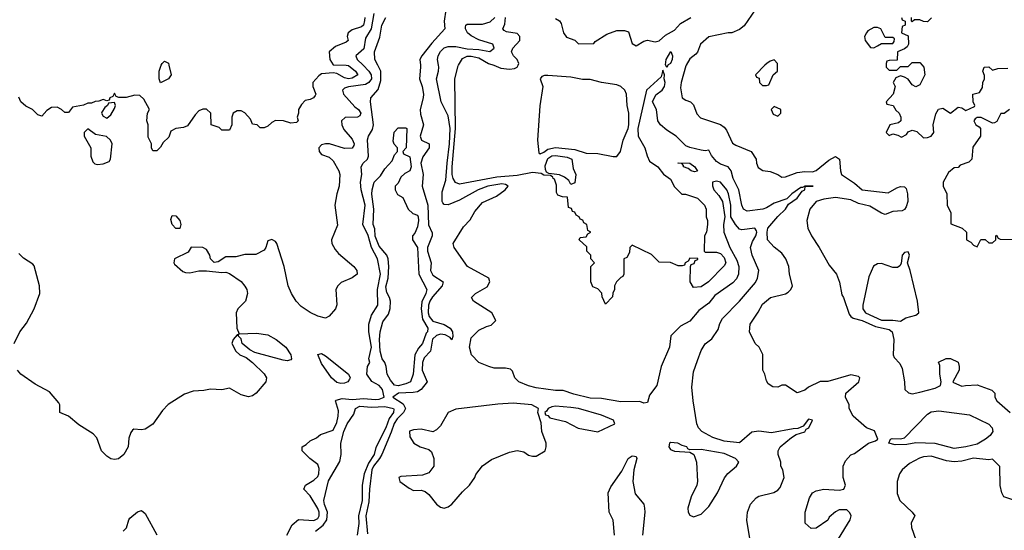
# Model space of a CAD drawing. Header units: inches. Extents: x 2380249 to 2585472, y 382747 to 546448.
# Tile 257 of 626: x 2464015 to 2469151, y 507575 to 510238. Entities that reach past the tile are written whole.
import ezdxf

# ---------------------------------------------------------------- set-up
doc = ezdxf.new("R2010")
doc.units = ezdxf.units.IN
doc.header["$MEASUREMENT"] = 0
doc.layers.add('C4560', color=7, linetype='Continuous')
doc.layers.add('C4561', color=7, linetype='Continuous')

msp = doc.modelspace()

# ---------------------------------------------------------------- linework, layer by layer
at = {"layer": 'C4560', "color": 4}
for points, elevation in [([(2465806.4, 510000), (2465837.2, 509970), (2465848.7, 509950), (2465849.8, 509930), (2465836, 509910), (2465819.3, 509900.7), (2465730, 509887.4), (2465710, 509880.4), (2465698.4, 509870), (2465703.6, 509850), (2465763.1, 509783.1), (2465782.7, 509770), (2465794.3, 509750), (2465790, 509736), (2465778, 509730), (2465712.9, 509727.1), (2465694, 509710), (2465696, 509690), (2465705.8, 509665.8), (2465750, 509615.1), (2465760.5, 509590), (2465758.9, 509581.1), (2465750, 509567.2), (2465710, 509566.5), (2465632, 509590), (2465610, 509590.4), (2465590, 509585.5), (2465576.2, 509570), (2465577.6, 509550), (2465590, 509534.5), (2465630, 509520.9), (2465650, 509501.2), (2465679.3, 509450), (2465685.2, 509430), (2465681.2, 509370), (2465669.2, 509330), (2465659.3, 509270), (2465672.9, 509167.1), (2465642, 509090), (2465644, 509070), (2465660.2, 509040.2), (2465678.6, 509018.6), (2465759, 508950), (2465774, 508930), (2465775.3, 508910), (2465750, 508891), (2465692.9, 508867.1), (2465675.3, 508850), (2465664, 508830), (2465668.9, 508751.1), (2465662, 508730), (2465630, 508692), (2465610, 508682), (2465570, 508691), (2465530, 508710.8), (2465482.8, 508742.8), (2465457.3, 508770), (2465433.4, 508810), (2465416.3, 508850), (2465395.5, 508950), (2465357.3, 509070), (2465350, 509081), (2465330, 509092), (2465310, 509084.7), (2465299.3, 509050), (2465290, 509036), (2465247, 509013), (2465190, 509012.7), (2465142, 509002), (2465090, 509001), (2465050, 508974.8), (2465030, 508971), (2465011, 508990), (2465006.8, 509010), (2464990, 509038.8), (2464970, 509050.6), (2464910, 509052), (2464893.6, 509026.4), (2464822, 508990), (2464819, 508970), (2464823.2, 508963.2), (2464865.6, 508925.6), (2464880.2, 508920.2), (2464902, 508918), (2464950, 508928.7), (2464990, 508929), (2465070, 508919.3), (2465090, 508921.2), (2465110, 508914), (2465170, 508873.2), (2465190, 508848.7), (2465199.3, 508830), (2465202.7, 508810), (2465192.7, 508770), (2465153.2, 508730), (2465145.2, 508710), (2465148.7, 508630), (2465160.4, 508600.4), (2465250, 508602.9), (2465310, 508594), (2465353.6, 508570), (2465404.2, 508530), (2465429.5, 508490), (2465433.6, 508470), (2465430, 508464), (2465410, 508458.4), (2465390, 508461.7), (2465242, 508502), (2465215.6, 508515.6), (2465176, 508550), (2465170, 508574), (2465154, 508590), (2465158, 508598), (2465150, 508594), (2465128, 508570), (2465122, 508550), (2465142, 508510), (2465164, 508490), (2465196.6, 508476.6), (2465230, 508449.6), (2465291, 508391), (2465302.7, 508370), (2465299, 508350), (2465248.7, 508290), (2465230, 508276), (2465208.9, 508271.1), (2465170, 508281), (2465110, 508316), (2465070, 508306.8), (2465010, 508310.8), (2464976.5, 508303.5), (2464920.2, 508299.8), (2464874.6, 508285.4), (2464790, 508230.7), (2464760.7, 508199.3), (2464710, 508127.7), (2464670, 508102.8), (2464650, 508098.8), (2464610, 508102), (2464603.1, 508096.9), (2464594.6, 508085.4), (2464584.7, 508055.3), (2464581.2, 508010), (2464559.3, 507970), (2464530, 507947.7), (2464510, 507944), (2464490, 507947.3), (2464470, 507961), (2464442.8, 507990), (2464417.3, 508057.3), (2464398, 508078), (2464324.5, 508124.5), (2464270.6, 508170.6), (2464224.7, 508190), (2464224.7, 508230), (2464219.8, 508239.8), (2464170, 508298), (2464096.9, 508336.9), (2464022, 508390), (2464004.7, 508410)], 44), ([(2465718.5, 510000), (2465730, 509999.7), (2465767, 509970), (2465779.3, 509950), (2465750, 509932.7), (2465730, 509930.4), (2465710, 509934.4), (2465670, 509958), (2465650, 509961), (2465590, 509954.8), (2465574.8, 509945.2), (2465544, 509910), (2465544, 509890), (2465559.3, 509850), (2465557, 509843), (2465548, 509830), (2465530, 509821), (2465504, 509816), (2465484.7, 509795.3), (2465468.7, 509770), (2465468.7, 509750), (2465462, 509730), (2465468, 509710), (2465459, 509701), (2465430, 509698), (2465390.9, 509710.9), (2465350, 509712), (2465330, 509702), (2465310, 509682), (2465290, 509674), (2465270, 509674), (2465254, 509690), (2465230, 509694), (2465219.8, 509719.8), (2465190, 509752), (2465170, 509762), (2465150, 509762), (2465128, 509750), (2465122, 509730), (2465122, 509690), (2465110, 509662), (2465070, 509662), (2465055.3, 509675.3), (2465014, 509690), (2465012, 509750), (2464990, 509771.3), (2464970, 509772), (2464950, 509762), (2464930, 509742), (2464890, 509684.7), (2464870, 509676), (2464829, 509671), (2464803.1, 509656.9), (2464794, 509626), (2464763.1, 509596.9), (2464750, 509574), (2464730, 509554), (2464710, 509554), (2464702, 509570), (2464702, 509590), (2464685.4, 509625.4), (2464686, 509690), (2464678, 509710), (2464682, 509750), (2464692, 509770), (2464663.6, 509823.6), (2464642, 509842), (2464616.4, 509843.6), (2464570, 509832), (2464532.7, 509832.7), (2464518, 509838), (2464510, 509854), (2464502, 509838), (2464486, 509830), (2464482, 509818), (2464470, 509814), (2464450, 509822), (2464427.3, 509812.7), (2464408.4, 509811.6), (2464390, 509802), (2464370, 509802), (2464347.3, 509792.7), (2464290, 509782), (2464270, 509754), (2464250, 509754), (2464234, 509770), (2464210, 509782), (2464180.4, 509779.6), (2464156.4, 509763.6), (2464130, 509734), (2464110, 509742), (2464082, 509770), (2464047.3, 509787.3), (2464022, 509810), (2464010, 509834)], 48), ([(2464793.3, 510000), (2464804.7, 509950), (2464790.9, 509929.1), (2464750, 509908), (2464742, 509930), (2464742, 509970), (2464754, 510000)], 48), ([(2465408, 507550), (2465436.5, 507603.5), (2465469.3, 507630.7), (2465550, 507625.3), (2465570, 507636.3), (2465577.4, 507650), (2465576.9, 507670), (2465570, 507689.2), (2465530, 507755.3), (2465498, 507790), (2465506, 507810), (2465550, 507836), (2465570, 507856), (2465576.2, 507870), (2465578, 507898), (2465570, 507919), (2465529.3, 507949.3), (2465488, 507990), (2465488, 508010), (2465510, 508022), (2465530, 508042), (2465563.1, 508056.9), (2465584.7, 508075.3), (2465650, 508098), (2465670, 508138), (2465677.2, 508170), (2465678, 508198), (2465662, 508250), (2465666.6, 508253.4), (2465697.5, 508262.5), (2465750, 508257.6), (2465810, 508262.2), (2465870, 508258), (2465890, 508259.7), (2465917.2, 508270), (2465907, 508310), (2465890, 508329.4), (2465851.6, 508351.6), (2465825.2, 508390), (2465829.2, 508430), (2465841.2, 508450), (2465837, 508470), (2465849.7, 508530), (2465836.8, 508610), (2465837.2, 508650), (2465850, 508696.3), (2465884, 508750), (2465881.5, 508830), (2465896.5, 508910), (2465881.1, 508990), (2465850.6, 509050), (2465832.4, 509112.4), (2465805.6, 509170), (2465817.3, 509270), (2465795.9, 509350), (2465792.8, 509390), (2465799.8, 509430), (2465795.6, 509470), (2465806, 509490), (2465829.8, 509510.2), (2465834.6, 509525.4), (2465829, 509611), (2465834.3, 509630), (2465855.4, 509664.6), (2465860.7, 509690), (2465845.3, 509810), (2465846.9, 509830), (2465885.8, 509874.2), (2465899.1, 509920.9), (2465898.5, 509970), (2465882.9, 510000)], 36), ([(2466105.4, 510000), (2466106.3, 509990), (2466101.5, 509930), (2466115.3, 509890), (2466120.9, 509850), (2466120.3, 509830), (2466103.9, 509770), (2466106.1, 509746.1), (2466122.3, 509690), (2466104.9, 509630), (2466111, 509610), (2466150.7, 509590), (2466150.4, 509570), (2466117.4, 509522.6), (2466108.3, 509490), (2466119.6, 509430), (2466114.4, 509370), (2466144.5, 509270), (2466147.5, 509167.5), (2466166.4, 509126.4), (2466166.7, 509110), (2466143.2, 509050), (2466142.8, 509030), (2466160.9, 508970), (2466157.4, 508930), (2466170, 508905.3), (2466224.4, 508870), (2466218.3, 508850), (2466168.1, 508791.9), (2466154.8, 508770), (2466147.2, 508750), (2466145.9, 508710), (2466151, 508690), (2466170, 508666.2), (2466230, 508647.6), (2466260.4, 508630), (2466272.6, 508610), (2466274.9, 508585.1), (2466270, 508569.2), (2466259.8, 508579.8), (2466233.7, 508593.7), (2466210, 508597.7), (2466189, 508591), (2466169, 508571), (2466158.2, 508510), (2466124.7, 508475.3), (2466115.5, 508450), (2466115.4, 508410), (2466140.5, 508350), (2466110.2, 508309.8), (2466090, 508298), (2466067, 508293), (2465990.3, 508289.7), (2465962, 508270), (2466015, 508235), (2466028, 508210), (2466017.8, 508190), (2465983.3, 508156.7), (2465968, 508131.9), (2465953.4, 508086.6), (2465903.5, 507970), (2465892.8, 507950), (2465860.1, 507910), (2465852.1, 507890), (2465839.7, 507790), (2465836.7, 507723.3), (2465820.2, 507650), (2465830, 507556)], 36), ([(2467834, 507470), (2467807.5, 507627.5), (2467810.8, 507670), (2467827.9, 507712.1), (2467855.9, 507744.1), (2467870, 507752.7), (2467947.9, 507772.1), (2467970, 507784), (2467981.4, 507798.6), (2468002.8, 507850), (2467996, 507890), (2467984.7, 507910), (2467984.7, 507930), (2467971.3, 507970), (2467972, 507990), (2467982, 508010), (2468040.5, 508059.5), (2468066, 508074), (2468110, 508088.7), (2468118, 508102), (2468130.6, 508109.4), (2468150.8, 508150), (2468130, 508154), (2468102, 508118), (2468074.6, 508105.4), (2468050, 508104.7), (2467936.6, 508083.4), (2467870, 508091.3), (2467833.2, 508086.8), (2467769.3, 508030.7), (2467690, 508040.2), (2467630, 508059.6), (2467572.7, 508090), (2467555.5, 508110), (2467548, 508130), (2467528, 508250), (2467521.1, 508321.1), (2467530, 508402), (2467550, 508461.2), (2467570, 508512.3), (2467590, 508547), (2467626, 508574), (2467658.6, 508621.4), (2467667.3, 508652.7), (2467681, 508679), (2467770.3, 508769.7), (2467852.7, 508867.3), (2467863.1, 508890), (2467870.4, 508929.7), (2467834.9, 509010), (2467827.4, 509050), (2467838, 509082), (2467854.9, 509110), (2467860.3, 509130), (2467857.5, 509137.5), (2467850, 509150.4), (2467782.3, 509142.3), (2467770, 509146), (2467749.1, 509169.1), (2467724.9, 509210), (2467725.3, 509270), (2467713.1, 509330), (2467703, 509350), (2467670, 509390.6), (2467650, 509396.3), (2467629.4, 509390.6), (2467629.3, 509370.7), (2467635.1, 509350), (2467661.4, 509321.4), (2467681.3, 509290), (2467692.7, 509210), (2467686.4, 509170), (2467687.4, 509130), (2467719.8, 509050), (2467755.8, 508984.2), (2467765.8, 508950), (2467764.5, 508910), (2467754.3, 508885.7), (2467735.1, 508864.9), (2467640.9, 508799.1), (2467610, 508759.5), (2467558, 508722), (2467510, 508666.3), (2467461.1, 508638.9), (2467411.8, 508590), (2467403.9, 508530), (2467361.6, 508430), (2467339.1, 508330), (2467300.7, 508279.3), (2467290, 508241), (2467270, 508238.8), (2467250, 508246), (2467150, 508244.4), (2467050, 508262.4), (2466990, 508264.4), (2466905.1, 508285.1), (2466850, 508304), (2466810, 508304.9), (2466710, 508318.4), (2466670, 508328.2), (2466618, 508350), (2466598, 508370), (2466585.4, 508405.4), (2466575.3, 508415.3), (2466550, 508421), (2466490, 508420.7), (2466462, 508430), (2466410.7, 508450.7), (2466371.3, 508490), (2466361, 508530), (2466370, 508578), (2466410, 508618), (2466450, 508638), (2466475.3, 508644.7), (2466498, 508670), (2466478, 508710), (2466382, 508770), (2466372, 508790), (2466392, 508810), (2466454.4, 508845.6), (2466467.3, 508870), (2466462.8, 508890), (2466351.3, 508950), (2466282, 509050), (2466276, 509070), (2466330, 509158), (2466365.4, 509194.6), (2466390, 509237), (2466430, 509284.5), (2466502.6, 509317.4), (2466547.3, 509350), (2466562.8, 509370), (2466550, 509379.1), (2466530, 509382.4), (2466457.2, 509370), (2466406, 509350), (2466310, 509296.5), (2466250, 509272.7), (2466230, 509274), (2466223.1, 509283.1), (2466219.3, 509290), (2466219.3, 509340.7), (2466238.2, 509401.8), (2466244.1, 509490), (2466257.4, 509590), (2466260.9, 509670), (2466250, 509736), (2466213, 509810), (2466189, 509930), (2466199.5, 509970), (2466201.1, 509990), (2466199.5, 510000)], 44), ([(2468286.3, 507530), (2468346.8, 507630), (2468352, 507650), (2468345.4, 507665.4), (2468330, 507682), (2468290, 507682), (2468270, 507671.3), (2468237, 507643), (2468230, 507627.3), (2468170, 507586), (2468143.6, 507583.6), (2468112.7, 507612.7), (2468112, 507670), (2468135.3, 507744.7), (2468151.3, 507770), (2468170, 507781.2), (2468210, 507789.3), (2468290, 507784), (2468314, 507790), (2468322, 507810), (2468311, 507850), (2468311.1, 507908.9), (2468322, 507938), (2468350, 507968.7), (2468370, 507975.3), (2468442, 508030), (2468479.1, 508040.9), (2468491.3, 508050), (2468474.6, 508094.6), (2468432, 508110), (2468362, 508170), (2468342, 508210), (2468342, 508230), (2468322, 508270), (2468324.7, 508290), (2468392, 508350), (2468398, 508370), (2468390, 508378), (2468350, 508386), (2468230, 508351.3), (2468190, 508351.3), (2468130, 508321), (2468110, 508306), (2468070, 508292), (2468010, 508332), (2467990, 508332), (2467970, 508322), (2467943.6, 508323.6), (2467919.6, 508339.6), (2467910, 508354), (2467902, 508390), (2467892, 508410), (2467891.1, 508491.1), (2467872, 508530), (2467852, 508550), (2467822, 508610), (2467824.7, 508650), (2467867.7, 508712.3), (2467890, 508754), (2467932, 508790), (2468010, 508809), (2468023.5, 508816.5), (2468038, 508830), (2468046, 508850), (2468031, 508910), (2468026.8, 508950), (2468010.5, 508990.5), (2467990, 509021), (2467950, 509051.3), (2467916, 509090), (2467913.4, 509130), (2467918, 509150), (2467969.1, 509210.9), (2468010.4, 509250), (2468024.4, 509275.6), (2468070, 509307.3), (2468097.1, 509342.9), (2468111, 509350), (2468112, 509368), (2468154, 509370), (2468110, 509370.3), (2468098, 509362), (2468090, 509362.8), (2468042.7, 509330), (2468016.6, 509303.4), (2467950, 509281.3), (2467910, 509257.1), (2467890.7, 509250.7), (2467810, 509238.8), (2467791.3, 509250), (2467782, 509270), (2467766.7, 509350), (2467736.4, 509410), (2467726, 509450), (2467710.6, 509470), (2467670, 509484.4), (2467650, 509498), (2467624, 509530), (2467610, 509558), (2467590, 509554.8), (2467570, 509558), (2467510, 509570.7), (2467490, 509580.7), (2467438.8, 509630), (2467390, 509661.6), (2467358, 509690), (2467343.8, 509710), (2467336.3, 509770), (2467315.5, 509810), (2467333.4, 509846.6), (2467366.8, 509870), (2467379.1, 509890), (2467382, 509910), (2467376, 509930), (2467378, 509950), (2467370, 509974), (2467360.4, 509939.6), (2467284.5, 509870), (2467239.7, 509670), (2467242, 509630), (2467276.3, 509570), (2467287.5, 509527.5), (2467301, 509501), (2467344, 509470), (2467372.7, 509432.7), (2467410, 509406), (2467430, 509366), (2467468.4, 509328.4), (2467487.3, 509327.3), (2467550, 509308), (2467588, 509270), (2467595.3, 509250), (2467595.3, 509210), (2467602, 509190), (2467602, 509170), (2467598, 509130), (2467588, 509110), (2467586, 509030), (2467590, 509026), (2467650, 509026), (2467670, 509018), (2467690, 508998), (2467698, 508970), (2467690, 508954), (2467608.4, 508871.6), (2467570, 508844.7), (2467530, 508842), (2467512, 508870), (2467514, 508950), (2467518, 508962), (2467532.7, 508967.3), (2467538, 508982), (2467552.7, 508987.3), (2467552.7, 508992.7), (2467510, 508994), (2467502, 508978), (2467486, 508970), (2467482, 508958), (2467470, 508954), (2467450, 508954), (2467410, 508972), (2467350, 508974), (2467310, 509014), (2467210, 509062), (2467198, 509050), (2467196.4, 509023.6), (2467182, 508998), (2467166, 508990), (2467166, 508910), (2467162, 508898), (2467150, 508894), (2467128.4, 508871.6), (2467118, 508850), (2467118, 508830), (2467108.4, 508811.6), (2467107.3, 508792.7), (2467070, 508754), (2467052.7, 508792.7), (2467051.6, 508811.6), (2467030, 508834), (2467005.4, 508845.4), (2466994, 508870), (2466994, 508950), (2467014, 508970), (2466994, 508990), (2466994, 509010), (2466974, 509030), (2466972.7, 509052.7), (2466934, 509090), (2466938, 509102), (2466970, 509106), (2466978, 509122), (2466994, 509130), (2466978, 509138), (2466974, 509170), (2466958, 509178), (2466952.7, 509192.7), (2466938, 509198), (2466934, 509210), (2466918, 509218), (2466910, 509234), (2466898, 509238), (2466892.7, 509252.7), (2466878, 509258), (2466872.7, 509312.7), (2466846, 509314), (2466822, 509322), (2466816, 509336), (2466815.1, 509375.1), (2466805.5, 509405.5), (2466798, 509410), (2466796.9, 509416.9), (2466784.7, 509424.7), (2466750, 509427.3), (2466735.9, 509435.9), (2466690, 509440.7), (2466610, 509424.7), (2466503.3, 509416.7), (2466310, 509380.8), (2466288.5, 509388.5), (2466275.5, 509410), (2466271.3, 509430), (2466271.4, 509471.4), (2466288.2, 509670), (2466285.3, 509930), (2466302.8, 509997.2), (2466304.5, 510000)], 48), ([(2466487.5, 510000), (2466525.6, 509985.6), (2466570, 509979.8), (2466596.6, 509983.4), (2466610.4, 509990), (2466614.9, 510000)], 48), ([(2467395.4, 510000), (2467390, 509988), (2467384.6, 510000)], 48), ([(2467491.1, 510000), (2467490, 509998), (2467464.9, 509910), (2467462.5, 509882.5), (2467471, 509831), (2467490, 509818), (2467514, 509810), (2467530, 509794), (2467546.4, 509746.4), (2467566.4, 509726.4), (2467670.6, 509690.6), (2467690, 509678), (2467702, 509662), (2467734, 509594), (2467750, 509582.8), (2467830.4, 509550.4), (2467856, 509510), (2467858, 509490), (2467867.3, 509467.3), (2467890.9, 509450.9), (2467930, 509446), (2467970, 509431), (2467990, 509416), (2468010, 509418.8), (2468070, 509440.7), (2468110, 509446.8), (2468150, 509444), (2468170, 509450.7), (2468235.3, 509504.7), (2468270, 509524.7), (2468290.7, 509510.7), (2468296, 509450), (2468302, 509430), (2468370, 509384.9), (2468410, 509350.6), (2468545.6, 509334.4), (2468590, 509361.6), (2468610, 509368), (2468630, 509366.8), (2468638.4, 509358.4), (2468645.5, 509330), (2468647.3, 509290), (2468638.5, 509261.5), (2468630, 509248), (2468618.8, 509241.2), (2468570, 509237), (2468530, 509222.6), (2468510, 509228.3), (2468450, 509265.1), (2468390, 509279.7), (2468350, 509298), (2468270, 509311.3), (2468210, 509302), (2468170, 509289), (2468136, 509250), (2468121, 509190), (2468126, 509150), (2468146, 509110), (2468186, 509050), (2468238, 508958), (2468276, 508910), (2468291.3, 508868.7), (2468302.8, 508802.8), (2468311.3, 508790), (2468342, 508702), (2468350.5, 508690.5), (2468362, 508682), (2468410, 508668.4), (2468478.2, 508638.2), (2468550, 508623.1), (2468566.7, 508610), (2468574.7, 508570), (2468570.7, 508490.7), (2468576, 508476), (2468605.4, 508445.4), (2468618.8, 508418.8), (2468631.1, 508348.9), (2468632, 508310), (2468651.1, 508291.1), (2468670, 508286.8), (2468710, 508294.8), (2468790, 508316), (2468818, 508330), (2468822, 508350), (2468814, 508390), (2468815.3, 508435.3), (2468808, 508452), (2468848.4, 508471.6), (2468870, 508471.3), (2468910, 508452), (2468916, 508430), (2468916, 508410), (2468882, 508350), (2468885.4, 508345.4), (2468930, 508326), (2468949, 508331), (2469010, 508334), (2469085.4, 508305.4), (2469102, 508290), (2469102, 508270), (2469112, 508250), (2469182, 508190)], 52), ([(2467902.3, 510000), (2467854, 509950), (2467858, 509938), (2467872.7, 509932.7), (2467874, 509910), (2467890, 509894), (2467910, 509894), (2467922, 509898), (2467946, 509950), (2467968, 509970), (2467968, 510000)], 56), ([(2468722.4, 510000), (2468731.3, 509990), (2468736, 509950), (2468710, 509898), (2468690, 509888), (2468670, 509898), (2468650, 509928), (2468630, 509938), (2468610, 509946), (2468584.7, 509935.3), (2468572, 509910), (2468582, 509890), (2468571.3, 509850), (2468534, 509810), (2468538, 509798), (2468571.1, 509791.1), (2468585.4, 509765.4), (2468602, 509750), (2468612, 509730), (2468612, 509710), (2468599.6, 509700.4), (2468554, 509690), (2468534, 509650), (2468550, 509634), (2468570, 509642), (2468596, 509636), (2468615.3, 509624.7), (2468640.4, 509639.6), (2468650, 509654), (2468670, 509662), (2468694.8, 509654.8), (2468730, 509622), (2468750, 509622.8), (2468769.4, 509630.6), (2468782.7, 509650), (2468780.5, 509690), (2468793, 509747), (2468807.9, 509772.1), (2468830, 509776.3), (2468870, 509751.3), (2468910, 509782), (2468930, 509778), (2468950, 509764.7), (2468994.6, 509785.4), (2468998, 509790), (2468988.9, 509808.9), (2468986, 509850), (2469022, 509858), (2469036.4, 509883.6), (2469038, 509910), (2469048, 509930), (2469047.3, 509947.3), (2469038, 509970), (2469046, 509990), (2469070, 509992), (2469090, 509974), (2469116.4, 509983.6), (2469170, 509984.7)], 56), ([(2468534, 510000), (2468534, 509990), (2468550, 509974), (2468590, 509974), (2468610, 509994), (2468650, 509994), (2468656, 510000)], 56), ([(2469178, 509770), (2469150, 509748.7), (2469132, 509748), (2469112.7, 509707.3), (2469099.6, 509700.4), (2469090, 509698), (2469030, 509728), (2469010, 509728), (2468999.6, 509720.4), (2468992, 509710), (2469002, 509690), (2469019.9, 509679.9), (2469026.8, 509670), (2469027.3, 509630), (2468986, 509574), (2468982, 509510), (2468965.4, 509494.6), (2468921, 509479), (2468910, 509468), (2468890, 509466), (2468859.6, 509440.4), (2468832, 509390), (2468832, 509370), (2468851.3, 509330), (2468852, 509270), (2468872, 509230), (2468872.7, 509172.7), (2468931.3, 509151.3), (2468954, 509130), (2468954, 509090), (2468976.9, 509076.9), (2468990, 509062), (2469010, 509054), (2469028.4, 509091.6), (2469051.6, 509091.6), (2469070, 509074), (2469090, 509074), (2469106, 509090), (2469106, 509110), (2469110, 509114), (2469118, 509098), (2469130, 509094), (2469210, 509092)], 56), ([(2463986, 508550), (2464016, 508610), (2464050, 508655.3), (2464091, 508730), (2464121, 508810), (2464118, 508850), (2464090, 508954), (2464083.6, 508963.6), (2464034.4, 508994.4), (2464010, 509018.8)], 44), ([(2465558.4, 507570), (2465598.7, 507601.3), (2465616.8, 507630), (2465621.5, 507670), (2465604.5, 507710), (2465601.5, 507730), (2465626.7, 507833.3), (2465685.6, 507934.4), (2465691.5, 507970), (2465689.7, 508030), (2465706.4, 508090), (2465723.1, 508130), (2465758.8, 508181.2), (2465766, 508210), (2465790, 508222), (2465850, 508216.9), (2465920, 508220), (2465964.7, 508210), (2465966, 508206), (2465964.9, 508190), (2465941.8, 508158.2), (2465925.3, 508110), (2465873.4, 508006.6), (2465864.6, 507970), (2465835.4, 507924.6), (2465812.4, 507870), (2465802, 507810), (2465801.5, 507730), (2465782.2, 507650), (2465783.6, 507610), (2465774.7, 507550)], 32), ([(2467117.6, 507550), (2467110, 507628), (2467089.2, 507670), (2467085.2, 507770), (2467098.4, 507801.6), (2467156.3, 507883.7), (2467189.5, 507950), (2467210, 507963.8), (2467222.5, 507962.5), (2467230, 507960.7), (2467234.3, 507950), (2467218, 507890), (2467214, 507830), (2467224.9, 507764.9), (2467270.5, 507710.5), (2467274.8, 507690), (2467276.3, 507670), (2467263.8, 507550)], 36), ([(2469206, 507730), (2469149, 507749), (2469138, 507770), (2469129.1, 507809.1), (2469127.3, 507907.3), (2469090, 507946), (2469070, 507942), (2468990, 507952), (2468930, 507935.6), (2468890, 507931.8), (2468850, 507938), (2468770, 507960.9), (2468730, 507958), (2468708.1, 507951.9), (2468655.9, 507924.1), (2468618, 507890), (2468604.7, 507870), (2468592, 507830), (2468592.7, 507767.3), (2468606, 507730), (2468671, 507670), (2468684.7, 507650), (2468665.4, 507614.6), (2468666, 507590), (2468701, 507490)], 52), ([(2464555.3, 507570), (2464572.5, 507587.5), (2464584, 507630), (2464590, 507638), (2464630, 507671), (2464650, 507678), (2464670, 507662), (2464730.7, 507550.7)], 36)]:
    msp.add_lwpolyline(points, dxfattribs=dict(at, elevation=elevation))
for points, elevation in [([(2466770, 509947.8), (2466752.7, 509947.3), (2466739.1, 509940.9), (2466730.7, 509930), (2466743.1, 509890), (2466728.9, 509788.9), (2466716.5, 509610), (2466723.4, 509543.4), (2466730, 509539.1), (2466750, 509547.4), (2466770, 509562.7), (2466810, 509571.8), (2466910, 509561.3), (2466970, 509542.7), (2467030, 509540.2), (2467110, 509524.4), (2467130, 509524.9), (2467149.6, 509550.4), (2467162.9, 509610), (2467189.6, 509670), (2467192.4, 509690), (2467192.6, 509750), (2467183, 509790), (2467179.7, 509850), (2467171, 509871), (2467150, 509889.6), (2467130, 509898.7), (2467050, 509909.7), (2466990, 509926.6), (2466950, 509925.7), (2466890, 509937.6)], 52), ([(2464510, 509806), (2464478, 509802), (2464474, 509790), (2464459.6, 509780.4), (2464443.6, 509756.4), (2464442, 509750), (2464450, 509734), (2464470, 509724.7), (2464490, 509742), (2464510, 509774), (2464515.3, 509790)], 48), ([(2467950, 509786), (2467934, 509770), (2467945.4, 509745.4), (2467970, 509734), (2467986, 509750), (2467986, 509770)], 56), ([(2464370, 509668), (2464352, 509650), (2464351.3, 509630), (2464386, 509570), (2464386.4, 509526.4), (2464396.9, 509496.9), (2464406.4, 509486.4), (2464422, 509482), (2464450, 509486), (2464482, 509498), (2464488.7, 509510), (2464498, 509590), (2464488.9, 509608.9), (2464468.9, 509628.9), (2464410, 509639)], 48), ([(2465990, 508327.9), (2465970, 508332.7), (2465950, 508357.2), (2465932.3, 508390), (2465926, 508430), (2465919.6, 508450), (2465906.3, 508470), (2465896.2, 508510), (2465892, 508570), (2465895.1, 508610), (2465910, 508662), (2465938.4, 508701.6), (2465947.8, 508732.2), (2465949.6, 508770), (2465944.5, 508790), (2465930, 508815.3), (2465925.4, 508845.4), (2465938, 508890), (2465941.2, 508950), (2465937.2, 508990), (2465929.5, 509010), (2465890, 509057.2), (2465870, 509108.7), (2465867, 509147), (2465859, 509170), (2465861.6, 509250), (2465852.3, 509327.7), (2465853.2, 509350), (2465864, 509390), (2465896.5, 509423.5), (2465920.2, 509459.8), (2465958.6, 509501.4), (2465970, 509534), (2465986, 509550), (2465986, 509570), (2465968.4, 509588.4), (2465964, 509604), (2465969.3, 509650.7), (2465990, 509674), (2466030, 509674), (2466034, 509670), (2466031.1, 509568.9), (2466014, 509550), (2466018, 509538), (2466050, 509522), (2466058, 509470), (2466050, 509449), (2466024.5, 509435.5), (2466004, 509416), (2465990, 509386), (2465974, 509370), (2465974, 509350), (2465986, 509326), (2466014, 509310), (2466042, 509250), (2466066.4, 509226.4), (2466090, 509218), (2466093.4, 509210), (2466095.5, 509190), (2466090, 509158), (2466075.9, 509124.1), (2466064.7, 509110), (2466064.7, 509090), (2466090.3, 509050.3), (2466096.3, 508910), (2466138.8, 508830), (2466134.4, 508810), (2466112.6, 508767.4), (2466110.2, 508730), (2466115.6, 508675.6), (2466144, 508630), (2466142.8, 508610), (2466136.1, 508603.9), (2466117.1, 508550), (2466095.8, 508524.2), (2466076.4, 508490), (2466067.3, 508390), (2466053, 508350), (2466030, 508338.4)], 32), ([(2466890, 509378), (2466878.9, 509398.9), (2466856.6, 509416.6), (2466830, 509429.2), (2466775.3, 509435.3), (2466763.1, 509443.1), (2466757.2, 509457.2), (2466756.6, 509476.6), (2466770, 509514.6), (2466790, 509527.2), (2466810, 509530.2), (2466870, 509520.4), (2466894.8, 509510), (2466902.5, 509462.5), (2466916, 509430), (2466910, 509388)], 48), ([(2467534.8, 509445.2), (2467518, 509450), (2467502, 509462), (2467478, 509470), (2467478, 509478), (2467468.4, 509488.4), (2467450, 509489), (2467448.4, 509491.6), (2467511.3, 509490), (2467536, 509470), (2467550, 509448)], 44), ([(2464850, 509149), (2464830, 509149.3), (2464810, 509169.2), (2464804.1, 509195.9), (2464810, 509216), (2464830, 509214.8), (2464850.4, 509190.4), (2464856.3, 509170)], 44), ([(2468650, 509028), (2468630, 509024), (2468618.8, 509010), (2468613.7, 508966.3), (2468606.4, 508953.6), (2468594, 508946), (2468570, 508946), (2468510, 508966), (2468490, 508965.2), (2468467.9, 508952.1), (2468443.9, 508896.1), (2468412.7, 508750), (2468412.7, 508730), (2468426.4, 508710), (2468510, 508670.4), (2468570, 508670.6), (2468610, 508664.9), (2468637.7, 508682.3), (2468690, 508697.1), (2468704.5, 508710), (2468698.9, 508770), (2468659.7, 508930), (2468645.2, 508970), (2468657.2, 509010)], 56), ([(2465690, 508340.5), (2465670, 508346), (2465640.9, 508370), (2465590, 508445.2), (2465570, 508492), (2465590, 508496.3), (2465610, 508484.9), (2465731, 508390), (2465738.8, 508370), (2465736.3, 508363.7), (2465726.8, 508350), (2465710, 508341.6)], 36), ([(2466590, 508238), (2466510, 508233.7), (2466290, 508206.6), (2466250, 508189), (2466210, 508119), (2466190, 508099), (2466170.7, 508089.3), (2466110, 508102.7), (2466070, 508099.3), (2466048.4, 508091.6), (2466050, 508062), (2466071, 508030), (2466104.7, 508010), (2466150, 507996), (2466163.5, 507983.5), (2466176, 507950), (2466176, 507910), (2466150, 507875.3), (2466116.9, 507863.1), (2466004, 507856), (2465992, 507850), (2465998, 507830), (2466046, 507794), (2466070, 507782), (2466110, 507784.7), (2466130, 507778), (2466150, 507761), (2466190, 507710.8), (2466210, 507694.8), (2466230, 507690.7), (2466250, 507697.3), (2466270, 507710.8), (2466324.1, 507775.9), (2466362, 507810), (2466388.7, 507850), (2466394, 507866), (2466429.3, 507910.7), (2466475.5, 507944.5), (2466570, 507982.8), (2466610, 507990.8), (2466644, 507984), (2466670, 507966.8), (2466690, 507961), (2466710, 507961), (2466755.3, 507990), (2466762, 508010), (2466762, 508030), (2466739, 508090), (2466735.3, 508135.3), (2466718, 508190), (2466722, 508210), (2466686, 508230)], 44), ([(2466810, 508222.7), (2466790, 508219.3), (2466771.3, 508210), (2466763.6, 508196.4), (2466754, 508190), (2466758, 508178), (2466770, 508174), (2466781, 508161), (2466862, 508142), (2466927.9, 508107.9), (2467030, 508087.7), (2467119, 508130), (2467113.2, 508150), (2467050, 508175.1), (2466930, 508209.5), (2466890, 508215.1)], 44), ([(2468890, 508002), (2468790, 508028.2), (2468690, 508031.8), (2468642.9, 508022.9), (2468581.2, 508021.2), (2468548, 508030), (2468558, 508050), (2468566.8, 508053.2), (2468610, 508051.3), (2468630, 508058), (2468750, 508180.7), (2468770, 508193.4), (2468810, 508197.3), (2468970, 508177.3), (2469070, 508127.7), (2469087.7, 508110), (2469090.4, 508090), (2469077.1, 508070), (2469053.4, 508050), (2469010, 508024), (2468950, 508009.7)], 48), ([(2467410, 508033.6), (2467404.9, 508030), (2467400.7, 508010), (2467410, 507996), (2467430, 507987.3), (2467510, 507982), (2467531.1, 507971.1), (2467536.9, 507956.9), (2467544.7, 507930), (2467551, 507830), (2467546.8, 507810), (2467517.3, 507750), (2467501, 507690), (2467502, 507670), (2467510, 507654), (2467530, 507644.7), (2467570, 507658.8), (2467610, 507698.8), (2467655.1, 507770), (2467691.8, 507848.2), (2467709.6, 507870.4), (2467753.2, 507910), (2467766, 507930), (2467749.2, 507950), (2467690, 507976), (2467570, 507996.9), (2467510, 507995.3), (2467500.2, 508000.2), (2467495.3, 508010), (2467470, 508017), (2467448.7, 508030)], 44)]:
    msp.add_lwpolyline(points, close=True, dxfattribs=dict(at, elevation=elevation))
at = {"layer": 'C4561', "color": 4}
for points, elevation in [([(2465863.1, 510270), (2465848, 510190), (2465819.2, 510140.8), (2465810, 510086), (2465769.3, 510050), (2465775.6, 510030), (2465806.4, 510000)], 44), ([(2466237.6, 510290), (2466228.9, 510230), (2466232.2, 510190), (2466164.3, 510115.7), (2466112.1, 510050), (2466102.8, 510030), (2466105.4, 510000)], 36), ([(2467850.7, 510290), (2467793.4, 510206.6), (2467770, 510186.6), (2467730, 510169.3), (2467710.8, 510169.2), (2467610, 510148.7), (2467566, 510110), (2467550.7, 510069.3), (2467542, 510058), (2467510, 510034), (2467491.1, 510000)], 52), ([(2465815.8, 510250), (2465814.5, 510234.5), (2465809.4, 510210), (2465798.5, 510201.5), (2465750, 510184.4), (2465729.3, 510170), (2465723.7, 510150), (2465729, 510130), (2465718.9, 510121.1), (2465662, 510098), (2465629.2, 510070), (2465632.7, 510030), (2465650, 510002), (2465718.5, 510000)], 48), ([(2465882.9, 510000), (2465867.2, 510030), (2465866.2, 510070), (2465893.8, 510146.2), (2465905, 510210), (2465924.4, 510250)], 36), ([(2466199.5, 510000), (2466194.9, 510030), (2466198.3, 510050), (2466210, 510072.4), (2466230, 510091.1), (2466250, 510098.3), (2466290, 510098.9), (2466350, 510086), (2466410, 510082.2), (2466468, 510072), (2466490.4, 510090), (2466482.8, 510110), (2466410, 510132.4), (2466370, 510153.8), (2466351.6, 510170), (2466340.3, 510190), (2466340.5, 510199.5), (2466341.6, 510210), (2466350, 510214.5), (2466430, 510215.5), (2466470, 510227.3), (2466492.9, 510250)], 44), ([(2466614.9, 510000), (2466619.3, 510010), (2466610.4, 510030.4), (2466591, 510050), (2466581, 510070), (2466587.3, 510090), (2466624, 510130), (2466624, 510150), (2466610, 510166.8), (2466554.4, 510174.4), (2466541.4, 510181.4), (2466536, 510190), (2466545.8, 510214.2), (2466548.8, 510250)], 48), ([(2466810, 510244.7), (2466830, 510232), (2466838.8, 510218.8), (2466851.3, 510170), (2466867.3, 510147.3), (2466910, 510132), (2466930, 510112), (2467010, 510114), (2467016.4, 510123.6), (2467078, 510162), (2467130, 510182), (2467170, 510182), (2467190, 510174), (2467210, 510114), (2467230, 510102), (2467270, 510126), (2467290, 510131), (2467330, 510122.8), (2467350, 510127.3), (2467383, 510157), (2467430, 510183), (2467462, 510218), (2467516, 510250)], 52), ([(2468614, 510250), (2468618, 510238), (2468634, 510230), (2468634, 510210), (2468618, 510202), (2468614, 510170), (2468650, 510154), (2468652, 510110), (2468643.6, 510096.4), (2468630, 510086), (2468594, 510070), (2468592.7, 510027.3), (2468550, 510026), (2468538, 510022), (2468534, 510010), (2468534, 510000)], 56), ([(2468771.6, 510248.4), (2468750, 510226), (2468730, 510228), (2468710, 510238), (2468682, 510238), (2468670, 510226), (2468666, 510230), (2468666, 510250)], 56), ([(2467384.6, 510000), (2467383.1, 510003.1), (2467387, 510030), (2467411.3, 510071.3), (2467421, 510050), (2467418.8, 510030), (2467410, 510009), (2467396.9, 510003.1), (2467395.4, 510000)], 48), ([(2464754, 510000), (2464758, 510010), (2464770, 510022), (2464790.8, 510010.8), (2464793.3, 510000)], 48), ([(2466304.5, 510000), (2466324.7, 510035.3), (2466350, 510047), (2466370, 510047.6), (2466410, 510039.6), (2466460.9, 510010), (2466487.5, 510000)], 48), ([(2467968, 510000), (2467968, 510010), (2467950, 510028), (2467930, 510022), (2467912, 510010), (2467902.3, 510000)], 56), ([(2468656, 510000), (2468670, 510014), (2468710, 510014), (2468722.4, 510000)], 56)]:
    msp.add_lwpolyline(points, dxfattribs=dict(at, elevation=elevation))
at = {"layer": 'C4561', "color": 4, "elevation": 56}
msp.add_lwpolyline([(2468490, 510198), (2468470, 510198), (2468439.6, 510180.4), (2468432, 510170), (2468422, 510150), (2468424.7, 510130), (2468452.7, 510092.7), (2468470, 510092), (2468490, 510102), (2468510, 510114), (2468570, 510114), (2468576.4, 510123.6), (2468578, 510138), (2468570, 510146), (2468530, 510146), (2468506, 510190)], close=True, dxfattribs=at)

doc.saveas('drawing.dxf')
